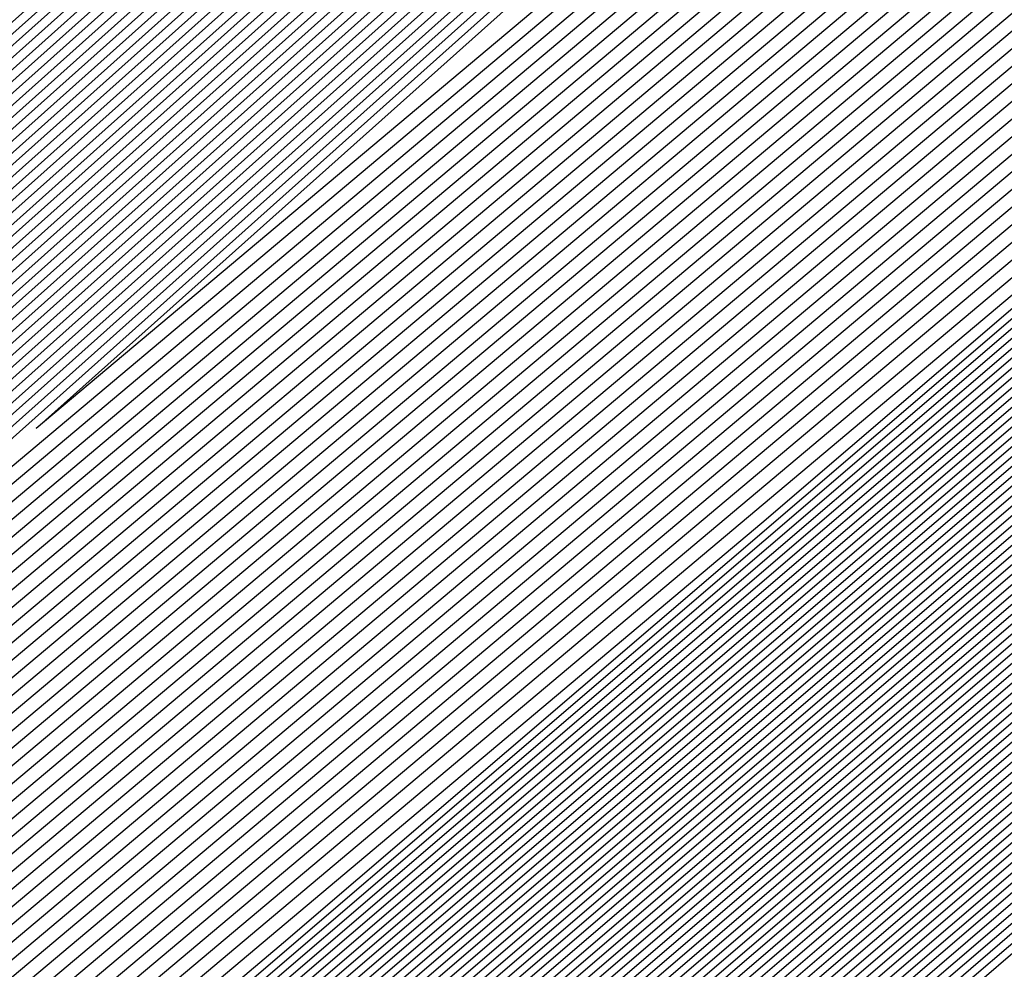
# Model space of a CAD drawing. Extents: x 3249832 to 3255657, y 13789405 to 13793316.
# Tile 1022 of 1056: x 3253212.995 to 3253213.231, y 13791261.223 to 13791261.451. Entities that reach past the tile are written whole.
import ezdxf

# ---------------------------------------------------------------- set-up
doc = ezdxf.new("R2010")
doc.units = 0
doc.header["$LTSCALE"] = 100
doc.header["$MEASUREMENT"] = 0
for name, color, linetype in [('GRATIO_03231_CON', 1, 'CONTINUOUS'), ('GRATIO_0323_ICON', 1, 'CONTINUOUS'), ('TARGETS_EAST', 7, 'CONTINUOUS')]:
    doc.layers.add(name, color=color, linetype=linetype)

# ---------------------------------------------------------------- blocks, each defined once
blk = doc.blocks.new('Gratio_032316_contours')
at = {"layer": 'GRATIO_03231_CON', "color": 5, "linetype": 'Continuous', "flags": 128}
for points in [[(3253303.39412, 13791339.40907), (3253289.2837, 13791326.98447), (3253272.63335, 13791312.41804), (3253258.44853, 13791300.07112), (3253250.48761, 13791293.21001), (3253247.52069, 13791290.72067), (3253247.0708, 13791290.39398), (3253246.62689, 13791290.0114), (3253243.54175, 13791287.31665), (3253235.13411, 13791280.04405), (3253220.49861, 13791267.4518), (3253205.83369, 13791254.89376), (3253199.11371, 13791249.24769)], [(3253303.1416, 13791339.19123), (3253289.09421, 13791326.82214), (3253272.51819, 13791312.32081), (3253258.39661, 13791300.02918), (3253250.47107, 13791293.19894), (3253247.51722, 13791290.72093), (3253247.06927, 13791290.39578), (3253246.62672, 13791290.01413), (3253243.55041, 13791287.32671), (3253235.1665, 13791280.07429), (3253220.57213, 13791267.51722), (3253205.94836, 13791254.99434), (3253199.24722, 13791249.36409)], [(3253302.88908, 13791338.9734), (3253288.90471, 13791326.65981), (3253272.40302, 13791312.22359), (3253258.3447, 13791299.98724), (3253250.45453, 13791293.18786), (3253247.51375, 13791290.72119), (3253247.06773, 13791290.39757), (3253246.62654, 13791290.01686), (3253243.55907, 13791287.33677), (3253235.1989, 13791280.10452), (3253220.64565, 13791267.58263), (3253206.06302, 13791255.09491), (3253199.38073, 13791249.48048)], [(3253302.63656, 13791338.75556), (3253288.71521, 13791326.49747), (3253272.28786, 13791312.12637), (3253258.29278, 13791299.94529), (3253250.43798, 13791293.17679), (3253247.51028, 13791290.72145), (3253247.0662, 13791290.39937), (3253246.62637, 13791290.01959), (3253243.56772, 13791287.34683), (3253235.23129, 13791280.13476), (3253220.71917, 13791267.64805), (3253206.17769, 13791255.19549), (3253199.51423, 13791249.59688)], [(3253302.13153, 13791338.31989), (3253288.33621, 13791326.17281), (3253272.05752, 13791311.93193), (3253258.18895, 13791299.8614), (3253250.4049, 13791293.15464), (3253247.50334, 13791290.72196), (3253247.06314, 13791290.40297), (3253246.62601, 13791290.02505), (3253243.58503, 13791287.36696), (3253235.29608, 13791280.19524), (3253220.86621, 13791267.77889), (3253206.40702, 13791255.39664), (3253199.78125, 13791249.82967)], [(3253301.879, 13791338.10206), (3253288.14671, 13791326.01048), (3253271.94236, 13791311.83471), (3253258.13704, 13791299.81946), (3253250.38836, 13791293.14356), (3253247.49986, 13791290.72222), (3253247.0616, 13791290.40476), (3253246.62584, 13791290.02779), (3253243.59369, 13791287.37702), (3253235.32848, 13791280.22547), (3253220.93973, 13791267.8443), (3253206.52168, 13791255.49722), (3253199.91476, 13791249.94607)], [(3253301.62648, 13791337.88422), (3253287.95721, 13791325.84815), (3253271.82719, 13791311.73748), (3253258.08512, 13791299.77752), (3253250.37181, 13791293.13248), (3253247.49639, 13791290.72248), (3253247.06007, 13791290.40656), (3253246.62566, 13791290.03052), (3253243.60234, 13791287.38708), (3253235.36087, 13791280.25571), (3253221.01325, 13791267.90972), (3253206.63635, 13791255.59779), (3253200.04827, 13791250.06247)], [(3253301.37397, 13791337.66638), (3253287.76771, 13791325.68581), (3253271.71202, 13791311.64027), (3253258.03321, 13791299.73557), (3253250.35527, 13791293.12141), (3253247.49292, 13791290.72274), (3253247.05854, 13791290.40836), (3253246.62549, 13791290.03325), (3253243.611, 13791287.39714), (3253235.39327, 13791280.28595), (3253221.08677, 13791267.97514), (3253206.75101, 13791255.69837), (3253200.18178, 13791250.17887)], [(3253300.86893, 13791337.23071), (3253287.38872, 13791325.36115), (3253271.48169, 13791311.44582), (3253257.92938, 13791299.65169), (3253250.32219, 13791293.09926), (3253247.48598, 13791290.72325), (3253247.05547, 13791290.41195), (3253246.62514, 13791290.03871), (3253243.62831, 13791287.41727), (3253235.45806, 13791280.34643), (3253221.23381, 13791268.10597), (3253206.98034, 13791255.89952), (3253200.44879, 13791250.41166)], [(3253300.61641, 13791337.01288), (3253287.19922, 13791325.19882), (3253271.36652, 13791311.3486), (3253257.87746, 13791299.60974), (3253250.30564, 13791293.08818), (3253247.4825, 13791290.72351), (3253247.05394, 13791290.41375), (3253246.62496, 13791290.04144), (3253243.63696, 13791287.42733), (3253235.49045, 13791280.37666), (3253221.30733, 13791268.17139), (3253207.09501, 13791256.0001), (3253200.5823, 13791250.52806)], [(3253300.36389, 13791336.79504), (3253287.00972, 13791325.03648), (3253271.25136, 13791311.25138), (3253257.82555, 13791299.5678), (3253250.2891, 13791293.07711), (3253247.47903, 13791290.72377), (3253247.05241, 13791290.41554), (3253246.62478, 13791290.04418), (3253243.64562, 13791287.43739), (3253235.52285, 13791280.4069), (3253221.38085, 13791268.2368), (3253207.20967, 13791256.10068), (3253200.71581, 13791250.64445)], [(3253300.11137, 13791336.57721), (3253286.82022, 13791324.87415), (3253271.13619, 13791311.15416), (3253257.77363, 13791299.52586), (3253250.27256, 13791293.06603), (3253247.47556, 13791290.72403), (3253247.05088, 13791290.41734), (3253246.62461, 13791290.04691), (3253243.65427, 13791287.44745), (3253235.55525, 13791280.43714), (3253221.45437, 13791268.30222), (3253207.32434, 13791256.20125), (3253200.84931, 13791250.76085)], [(3253299.60633, 13791336.14153), (3253286.44122, 13791324.54949), (3253270.90586, 13791310.95971), (3253257.6698, 13791299.44197), (3253250.23947, 13791293.04388), (3253247.46862, 13791290.72454), (3253247.04781, 13791290.42093), (3253246.62426, 13791290.05237), (3253243.67158, 13791287.46757), (3253235.62004, 13791280.49761), (3253221.60141, 13791268.43306), (3253207.55367, 13791256.4024), (3253201.11633, 13791250.99364)], [(3253299.35381, 13791335.9237), (3253286.25172, 13791324.38716), (3253270.79069, 13791310.86249), (3253257.61789, 13791299.40003), (3253250.22293, 13791293.0328), (3253247.46514, 13791290.7248), (3253247.04628, 13791290.42273), (3253246.62408, 13791290.0551), (3253243.68024, 13791287.47763), (3253235.65243, 13791280.52785), (3253221.67493, 13791268.49847), (3253207.66834, 13791256.50298), (3253201.24984, 13791251.11004)], [(3253299.10129, 13791335.70586), (3253286.06223, 13791324.22482), (3253270.67552, 13791310.76527), (3253257.56597, 13791299.35808), (3253250.20639, 13791293.02173), (3253247.46167, 13791290.72506), (3253247.04475, 13791290.42453), (3253246.62391, 13791290.05783), (3253243.68889, 13791287.4877), (3253235.68483, 13791280.55809), (3253221.74845, 13791268.56389), (3253207.783, 13791256.60355), (3253201.38335, 13791251.22644)], [(3253298.84877, 13791335.48803), (3253285.87273, 13791324.06249), (3253270.56035, 13791310.66805), (3253257.51405, 13791299.31614), (3253250.18984, 13791293.01065), (3253247.4582, 13791290.72532), (3253247.04322, 13791290.42633), (3253246.62373, 13791290.06056), (3253243.69755, 13791287.49776), (3253235.71722, 13791280.58833), (3253221.82197, 13791268.62931), (3253207.89767, 13791256.70413), (3253201.51686, 13791251.34284)], [(3253298.34373, 13791335.05235), (3253285.49373, 13791323.73782), (3253270.33006, 13791310.47357), (3253257.41034, 13791299.23211), (3253250.15702, 13791292.9882), (3253247.45165, 13791290.72536), (3253247.04061, 13791290.42937), (3253246.62378, 13791290.06555), (3253243.71512, 13791287.51757), (3253235.78213, 13791280.64867), (3253221.96904, 13791268.7601), (3253208.127, 13791256.90528), (3253201.78387, 13791251.57563)], [(3253298.09121, 13791334.83452), (3253285.30424, 13791323.57548), (3253270.21493, 13791310.37629), (3253257.35856, 13791299.19), (3253250.14077, 13791292.97675), (3253247.44864, 13791290.72505), (3253247.03961, 13791290.4305), (3253246.62406, 13791290.06771), (3253243.72406, 13791287.52727), (3253235.81466, 13791280.67874), (3253222.0426, 13791268.82547), (3253208.24167, 13791257.00585), (3253201.91738, 13791251.69203)], [(3253297.83869, 13791334.61668), (3253285.11475, 13791323.41314), (3253270.09981, 13791310.27902), (3253257.30679, 13791299.14788), (3253250.12455, 13791292.96527), (3253247.44567, 13791290.72468), (3253247.03867, 13791290.43158), (3253246.62439, 13791290.06982), (3253243.73305, 13791287.53693), (3253235.8472, 13791280.70879), (3253222.11616, 13791268.89083), (3253208.35634, 13791257.10642), (3253202.05089, 13791251.80842)], [(3253222.18973, 13791268.9562), (3253208.47101, 13791257.20698), (3253202.18439, 13791251.92482), (3253202.18439, 13791251.92482), (3253208.30778, 13791257.39414), (3253221.8874, 13791269.30278)], [(3253222.33685, 13791269.08692), (3253208.70035, 13791257.40813), (3253202.45141, 13791252.15761), (3253202.45141, 13791252.15761), (3253208.5381, 13791257.59416), (3253222.03635, 13791269.43142)], [(3253222.41042, 13791269.15229), (3253208.81502, 13791257.50869), (3253202.58492, 13791252.27401), (3253202.58492, 13791252.27401), (3253208.65326, 13791257.69417), (3253222.11082, 13791269.49575)], [(3253222.48398, 13791269.21765), (3253208.92969, 13791257.60926), (3253202.71843, 13791252.39041), (3253202.71843, 13791252.39041), (3253208.76842, 13791257.79418), (3253222.18529, 13791269.56007)], [(3253222.55754, 13791269.28301), (3253209.04436, 13791257.70983), (3253202.85194, 13791252.50681), (3253202.85193, 13791252.50681), (3253208.88358, 13791257.89419), (3253222.25977, 13791269.62439)], [(3253222.70467, 13791269.41374), (3253209.2737, 13791257.91097), (3253203.11895, 13791252.7396), (3253203.11895, 13791252.7396), (3253209.1139, 13791258.0942), (3253222.40871, 13791269.75304)], [(3253222.77823, 13791269.4791), (3253209.38837, 13791258.01154), (3253203.25246, 13791252.856), (3253203.25246, 13791252.856), (3253209.22906, 13791258.19421), (3253222.48319, 13791269.81736)], [(3253222.8518, 13791269.54447), (3253209.50304, 13791258.11211), (3253203.38597, 13791252.97239), (3253203.38597, 13791252.97239), (3253209.34422, 13791258.29422), (3253222.55766, 13791269.88168)], [(3253222.92536, 13791269.60983), (3253209.61771, 13791258.21268), (3253203.51947, 13791253.08879), (3253203.51947, 13791253.08879), (3253209.45938, 13791258.39423), (3253222.63214, 13791269.946)], [(3253294.55593, 13791331.78482), (3253282.65133, 13791321.30274), (3253268.6032, 13791309.01445), (3253256.6338, 13791298.60027), (3253249.91373, 13791292.81609), (3253247.40711, 13791290.71997), (3253247.02638, 13791290.44557), (3253246.62867, 13791290.09727), (3253243.8498, 13791287.66252), (3253236.27025, 13791281.09954), (3253223.07249, 13791269.74056), (3253209.84706, 13791258.41382), (3253203.78649, 13791253.32159), (3253203.78649, 13791253.32159), (3253209.68971, 13791258.59423), (3253222.78114, 13791270.07458), (3253235.89161, 13791281.53353), (3253243.79641, 13791288.43297), (3253249.04881, 13791292.99861), (3253256.14655, 13791299.14707), (3253268.13516, 13791309.52901), (3253282.25127, 13791321.73092), (3253294.2793, 13791332.07331)], [(3253294.30341, 13791331.56698), (3253282.46184, 13791321.1404), (3253268.48808, 13791308.91717), (3253256.58203, 13791298.55815), (3253249.89752, 13791292.80461), (3253247.40414, 13791290.71961), (3253247.02543, 13791290.44664), (3253246.629, 13791290.09938), (3253243.85878, 13791287.67218), (3253236.30279, 13791281.1296), (3253223.14605, 13791269.80592), (3253209.96173, 13791258.51439), (3253203.92, 13791253.43798), (3253203.92, 13791253.43798), (3253209.80487, 13791258.69424), (3253222.85565, 13791270.13885), (3253235.92547, 13791281.56208), (3253243.80512, 13791288.43921), (3253249.03601, 13791292.98573), (3253256.09723, 13791299.1022), (3253268.02248, 13791309.42905), (3253282.06389, 13791321.56632), (3253294.02824, 13791331.85395)], [(3253294.05089, 13791331.34915), (3253282.27235, 13791320.97806), (3253268.37296, 13791308.8199), (3253256.53026, 13791298.51602), (3253249.8813, 13791292.79314), (3253247.40117, 13791290.71925), (3253247.02448, 13791290.44772), (3253246.62933, 13791290.10149), (3253243.86776, 13791287.68184), (3253236.33533, 13791281.15966), (3253223.21961, 13791269.87129), (3253210.0764, 13791258.61496), (3253204.05351, 13791253.55438), (3253204.05351, 13791253.55438), (3253209.92004, 13791258.79424), (3253222.93017, 13791270.20313), (3253235.95934, 13791281.59062), (3253243.81382, 13791288.44544), (3253249.02321, 13791292.97286), (3253256.04791, 13791299.05733), (3253267.90979, 13791309.32909), (3253281.87651, 13791321.40172), (3253293.77719, 13791331.63458)], [(3253293.79837, 13791331.13131), (3253282.08285, 13791320.81572), (3253268.25784, 13791308.72262), (3253256.47849, 13791298.4739), (3253249.86508, 13791292.78166), (3253247.39821, 13791290.71889), (3253247.02354, 13791290.4488), (3253246.62966, 13791290.1036), (3253243.87675, 13791287.6915), (3253236.36787, 13791281.18972), (3253223.29318, 13791269.93665), (3253210.19107, 13791258.71553), (3253204.18702, 13791253.67078), (3253204.18701, 13791253.67078), (3253210.0352, 13791258.89424), (3253223.00468, 13791270.26741), (3253235.9932, 13791281.61917), (3253243.82253, 13791288.45167), (3253249.01041, 13791292.95999), (3253255.9986, 13791299.01245), (3253267.79711, 13791309.22914), (3253281.68913, 13791321.23712), (3253293.52613, 13791331.41522)], [(3253281.70387, 13791320.49104), (3253268.02759, 13791308.52807), (3253256.37495, 13791298.38965), (3253249.83265, 13791292.75871), (3253247.39227, 13791290.71816), (3253247.02165, 13791290.45095), (3253246.63032, 13791290.10782), (3253243.89471, 13791287.71083), (3253236.43295, 13791281.24983), (3253223.4403, 13791270.06738), (3253210.42041, 13791258.91666), (3253204.45403, 13791253.90357), (3253204.45403, 13791253.90357), (3253210.2655, 13791259.09429), (3253223.15342, 13791270.39627), (3253236.05998, 13791281.67732), (3253243.49467, 13791288.16911), (3253246.23629, 13791290.55891), (3253246.63094, 13791290.89792), (3253246.97688, 13791291.19282), (3253249.38096, 13791293.27243), (3253255.90221, 13791298.92109), (3253267.57241, 13791309.02875), (3253281.31446, 13791320.90786)], [(3253281.51437, 13791320.3287), (3253267.91246, 13791308.4308), (3253256.32319, 13791298.34753), (3253249.81643, 13791292.74723), (3253247.38931, 13791290.7178), (3253247.0207, 13791290.45203), (3253246.63065, 13791290.10993), (3253243.90369, 13791287.72049), (3253236.4655, 13791281.27989), (3253223.51387, 13791270.13274), (3253210.53508, 13791259.01723), (3253204.58754, 13791254.01997), (3253204.58754, 13791254.01997), (3253210.38066, 13791259.1943), (3253223.22789, 13791270.4606), (3253236.0937, 13791281.70603), (3253243.50493, 13791288.17732), (3253246.23793, 13791290.55953), (3253246.63143, 13791290.89735), (3253246.97568, 13791291.19044), (3253249.36691, 13791293.25849), (3253255.85289, 13791298.87622), (3253267.45972, 13791308.92879), (3253281.12708, 13791320.74326)], [(3253281.32488, 13791320.16636), (3253267.79734, 13791308.33352), (3253256.27142, 13791298.30541), (3253249.80022, 13791292.73576), (3253247.38634, 13791290.71744), (3253247.01976, 13791290.4531), (3253246.63098, 13791290.11204), (3253243.91267, 13791287.73015), (3253236.49804, 13791281.30995), (3253223.58743, 13791270.1981), (3253210.64975, 13791259.1178), (3253204.72105, 13791254.13636), (3253204.72105, 13791254.13637), (3253210.49582, 13791259.2943), (3253223.30236, 13791270.52492), (3253236.12742, 13791281.73474), (3253243.51518, 13791288.18552), (3253246.23956, 13791290.56015), (3253246.63193, 13791290.89678), (3253246.97448, 13791291.18805), (3253249.35287, 13791293.24455), (3253255.80356, 13791298.83135), (3253267.34704, 13791308.82884), (3253280.9397, 13791320.57865)], [(3253281.13539, 13791320.00402), (3253267.68222, 13791308.23625), (3253256.21965, 13791298.26328), (3253249.784, 13791292.72428), (3253247.38337, 13791290.71708), (3253247.01881, 13791290.45418), (3253246.63131, 13791290.11416), (3253243.92165, 13791287.73981), (3253236.53058, 13791281.34001), (3253223.66099, 13791270.26347), (3253210.76442, 13791259.21837), (3253204.85455, 13791254.25276), (3253204.85455, 13791254.25276), (3253210.61098, 13791259.39431), (3253223.37683, 13791270.58925), (3253236.16114, 13791281.76345), (3253243.52543, 13791288.19373), (3253246.2412, 13791290.56077), (3253246.63242, 13791290.89621), (3253246.97329, 13791291.18567), (3253249.33882, 13791293.23061), (3253255.75424, 13791298.78648), (3253267.23435, 13791308.72888), (3253280.75231, 13791320.41405)], [(3253267.45197, 13791308.0417), (3253256.11611, 13791298.17904), (3253249.75157, 13791292.70133), (3253247.37744, 13791290.71635), (3253247.01692, 13791290.45633), (3253246.63197, 13791290.11838), (3253243.93961, 13791287.75913), (3253236.59567, 13791281.40012), (3253223.80812, 13791270.3942), (3253210.99376, 13791259.41951), (3253205.12157, 13791254.48556), (3253205.12157, 13791254.48556), (3253210.84129, 13791259.59433), (3253223.52577, 13791270.7179), (3253236.22858, 13791281.82086), (3253243.54593, 13791288.21014), (3253246.24446, 13791290.562), (3253246.6334, 13791290.89508), (3253246.97089, 13791291.1809), (3253249.31072, 13791293.20273), (3253255.65559, 13791298.69674), (3253267.00898, 13791308.52897)], [(3253267.33685, 13791307.94442), (3253256.06434, 13791298.13691), (3253249.73535, 13791292.68985), (3253247.37447, 13791290.71599), (3253247.01598, 13791290.45741), (3253246.6323, 13791290.12049), (3253243.9486, 13791287.76879), (3253236.62821, 13791281.43018), (3253223.88168, 13791270.45956), (3253211.10843, 13791259.52008), (3253205.25508, 13791254.60195), (3253205.25508, 13791254.60195), (3253210.95645, 13791259.69434), (3253223.60023, 13791270.78223), (3253236.2623, 13791281.84957), (3253243.55619, 13791288.21834), (3253246.2461, 13791290.56262), (3253246.63389, 13791290.89451), (3253246.96969, 13791291.17852), (3253249.29667, 13791293.18879), (3253255.60626, 13791298.65187), (3253266.8963, 13791308.42902)], [(3253267.22172, 13791307.84715), (3253256.01257, 13791298.09479), (3253249.71913, 13791292.67838), (3253247.37151, 13791290.71563), (3253247.01503, 13791290.45848), (3253246.63263, 13791290.1226), (3253243.95758, 13791287.77846), (3253236.66075, 13791281.46024), (3253223.95525, 13791270.52492), (3253211.2231, 13791259.62065), (3253205.38858, 13791254.71835), (3253205.38859, 13791254.71835), (3253211.07161, 13791259.79435), (3253223.6747, 13791270.84655), (3253236.29602, 13791281.87828), (3253243.56644, 13791288.22655), (3253246.24773, 13791290.56324), (3253246.63439, 13791290.89394), (3253246.9685, 13791291.17613), (3253249.28262, 13791293.17485), (3253255.55694, 13791298.607), (3253266.78361, 13791308.32906)], [(3253267.1066, 13791307.74987), (3253255.96081, 13791298.05266), (3253249.70292, 13791292.6669), (3253247.36854, 13791290.71526), (3253247.01409, 13791290.45956), (3253246.63296, 13791290.12471), (3253243.96656, 13791287.78812), (3253236.69329, 13791281.49029), (3253224.02881, 13791270.59029), (3253211.33777, 13791259.72122), (3253205.52209, 13791254.83475), (3253205.52209, 13791254.83475), (3253211.18677, 13791259.89435), (3253223.74917, 13791270.91088), (3253236.32974, 13791281.90699), (3253243.57669, 13791288.23475), (3253246.24937, 13791290.56386), (3253246.63488, 13791290.89337), (3253246.9673, 13791291.17375), (3253249.26858, 13791293.16091), (3253255.50762, 13791298.56213), (3253266.67093, 13791308.22911)], [(3253266.87636, 13791307.55532), (3253255.85727, 13791297.96842), (3253249.67048, 13791292.64395), (3253247.36261, 13791290.71454), (3253247.01219, 13791290.46171), (3253246.63362, 13791290.12893), (3253243.98452, 13791287.80744), (3253236.75838, 13791281.55041), (3253224.17594, 13791270.72101), (3253211.56711, 13791259.92236), (3253205.78911, 13791255.06754), (3253205.78911, 13791255.06754), (3253211.41709, 13791260.09437), (3253223.89811, 13791271.03953), (3253236.39717, 13791281.9644), (3253243.59719, 13791288.25117), (3253246.25263, 13791290.56509), (3253246.63586, 13791290.89224), (3253246.96491, 13791291.16898), (3253249.24048, 13791293.13303), (3253255.40897, 13791298.4724), (3253266.44556, 13791308.0292)], [(3253266.76123, 13791307.45805), (3253255.8055, 13791297.92629), (3253249.65427, 13791292.63247), (3253247.35964, 13791290.71418), (3253247.01125, 13791290.46279), (3253246.63395, 13791290.13104), (3253243.9935, 13791287.8171), (3253236.79092, 13791281.58047), (3253224.2495, 13791270.78638), (3253211.68179, 13791260.02293), (3253205.92262, 13791255.18394), (3253205.92262, 13791255.18394), (3253211.53225, 13791260.19438), (3253223.97258, 13791271.10386), (3253236.43089, 13791281.99311), (3253243.60744, 13791288.25937), (3253246.25427, 13791290.56571), (3253246.63635, 13791290.89167), (3253246.96371, 13791291.1666), (3253249.22643, 13791293.11909), (3253255.35964, 13791298.42753), (3253266.33287, 13791307.92924)], [(3253266.64611, 13791307.36077), (3253255.75373, 13791297.88417), (3253249.63805, 13791292.621), (3253247.35667, 13791290.71382), (3253247.0103, 13791290.46387), (3253246.63428, 13791290.13316), (3253244.00248, 13791287.82676), (3253236.82346, 13791281.61053), (3253224.32306, 13791270.85174), (3253211.79646, 13791260.1235), (3253206.05613, 13791255.30034), (3253206.05613, 13791255.30033), (3253211.64741, 13791260.29439), (3253224.04705, 13791271.16818), (3253236.46461, 13791282.02182), (3253243.6177, 13791288.26758), (3253246.2559, 13791290.56633), (3253246.63684, 13791290.8911), (3253246.96251, 13791291.16422), (3253249.21238, 13791293.10515), (3253255.31032, 13791298.38266), (3253266.22019, 13791307.82929)], [(3253266.53099, 13791307.2635), (3253255.70196, 13791297.84205), (3253249.62183, 13791292.60952), (3253247.35371, 13791290.71345), (3253247.00936, 13791290.46494), (3253246.63461, 13791290.13527), (3253244.01147, 13791287.83642), (3253236.856, 13791281.64058), (3253224.39663, 13791270.9171), (3253211.91113, 13791260.22407), (3253206.18963, 13791255.41673), (3253206.18963, 13791255.41673), (3253211.76257, 13791260.3944), (3253224.12152, 13791271.23251), (3253236.49833, 13791282.05053), (3253243.62795, 13791288.27578), (3253246.25754, 13791290.56695), (3253246.63734, 13791290.89054), (3253246.96131, 13791291.16183), (3253249.19833, 13791293.09121), (3253255.26099, 13791298.33779), (3253266.1075, 13791307.72933)], [(3253266.30074, 13791307.06895), (3253255.59843, 13791297.7578), (3253249.5894, 13791292.58657), (3253247.34778, 13791290.71273), (3253247.00747, 13791290.4671), (3253246.63526, 13791290.13949), (3253244.02943, 13791287.85574), (3253236.92109, 13791281.7007), (3253224.54375, 13791271.04783), (3253212.14047, 13791260.42521), (3253206.45665, 13791255.64953), (3253206.45665, 13791255.64953), (3253211.99289, 13791260.59441), (3253224.27046, 13791271.36115), (3253236.56577, 13791282.10794), (3253243.64845, 13791288.29219), (3253246.2608, 13791290.56818), (3253246.63832, 13791290.8894), (3253246.95892, 13791291.15707), (3253249.17024, 13791293.06333), (3253255.16235, 13791298.24805), (3253265.88213, 13791307.52942)], [(3253266.18562, 13791306.97167), (3253255.54666, 13791297.71567), (3253249.57318, 13791292.57509), (3253247.34481, 13791290.71237), (3253247.00652, 13791290.46817), (3253246.63559, 13791290.1416), (3253244.03841, 13791287.86541), (3253236.95363, 13791281.73076), (3253224.61732, 13791271.1132), (3253212.25514, 13791260.52577), (3253206.59016, 13791255.76592), (3253206.59016, 13791255.76592), (3253212.10805, 13791260.69442), (3253224.34492, 13791271.42548), (3253236.59949, 13791282.13665), (3253243.6587, 13791288.3004), (3253246.26244, 13791290.5688), (3253246.63881, 13791290.88883), (3253246.95772, 13791291.15468), (3253249.15619, 13791293.04939), (3253255.11302, 13791298.20318), (3253265.76944, 13791307.42947)], [(3253266.07049, 13791306.8744), (3253255.49489, 13791297.67355), (3253249.55697, 13791292.56362), (3253247.34184, 13791290.712), (3253247.00558, 13791290.46925), (3253246.63592, 13791290.14371), (3253244.04739, 13791287.87507), (3253236.98617, 13791281.76081), (3253224.69088, 13791271.17856), (3253212.36981, 13791260.62634), (3253206.72366, 13791255.88232), (3253206.72367, 13791255.88232), (3253212.22321, 13791260.79443), (3253224.41939, 13791271.4898), (3253236.63321, 13791282.16536), (3253243.66895, 13791288.30861), (3253246.26407, 13791290.56942), (3253246.6393, 13791290.88827), (3253246.95652, 13791291.1523), (3253249.14214, 13791293.03545), (3253255.0637, 13791298.15831), (3253265.65676, 13791307.32951)], [(3253265.95537, 13791306.77712), (3253255.44312, 13791297.63143), (3253249.54075, 13791292.55214), (3253247.33888, 13791290.71164), (3253247.00463, 13791290.47032), (3253246.63625, 13791290.14582), (3253244.05637, 13791287.88473), (3253237.01871, 13791281.79087), (3253224.76444, 13791271.24392), (3253212.48448, 13791260.72691), (3253206.85717, 13791255.99872), (3253206.85717, 13791255.99872), (3253212.33837, 13791260.89444), (3253224.49386, 13791271.55413), (3253236.66693, 13791282.19407), (3253243.67921, 13791288.31681), (3253246.26571, 13791290.57004), (3253246.6398, 13791290.8877), (3253246.95533, 13791291.14992), (3253249.12809, 13791293.02151), (3253255.01437, 13791298.11344), (3253265.54407, 13791307.22956)], [(3253265.72512, 13791306.58257), (3253255.33958, 13791297.54718), (3253249.50832, 13791292.52919), (3253247.33294, 13791290.71092), (3253247.00274, 13791290.47248), (3253246.63691, 13791290.15005), (3253244.07433, 13791287.90405), (3253237.0838, 13791281.85099), (3253224.91157, 13791271.37465), (3253212.71382, 13791260.92805), (3253207.12419, 13791256.23151), (3253207.12419, 13791256.23151), (3253212.56869, 13791261.09446), (3253224.6428, 13791271.68278), (3253236.73437, 13791282.25148), (3253243.69971, 13791288.33322), (3253246.26897, 13791290.57127), (3253246.64078, 13791290.88656), (3253246.95293, 13791291.14515), (3253249.1, 13791292.99362), (3253254.91572, 13791298.02371), (3253265.3187, 13791307.02965)], [(3253265.61, 13791306.4853), (3253255.28781, 13791297.50506), (3253249.4921, 13791292.51771), (3253247.32998, 13791290.71056), (3253247.0018, 13791290.47355), (3253246.63724, 13791290.15216), (3253244.08331, 13791287.91371), (3253237.11634, 13791281.88104), (3253224.98513, 13791271.44001), (3253212.82849, 13791261.02862), (3253207.2577, 13791256.34791), (3253207.2577, 13791256.34791), (3253212.68385, 13791261.19447), (3253224.71727, 13791271.7471), (3253236.76809, 13791282.28019), (3253243.70996, 13791288.34143), (3253246.27061, 13791290.57189), (3253246.64127, 13791290.88599), (3253246.95174, 13791291.14277), (3253249.08595, 13791292.97968), (3253254.8664, 13791297.97884), (3253265.20602, 13791306.92969)], [(3253265.49488, 13791306.38803), (3253255.23605, 13791297.46293), (3253249.47588, 13791292.50624), (3253247.32701, 13791290.71019), (3253247.00085, 13791290.47463), (3253246.63757, 13791290.15427), (3253244.0923, 13791287.92337), (3253237.14888, 13791281.9111), (3253225.0587, 13791271.50538), (3253212.94316, 13791261.12919), (3253207.39121, 13791256.46431), (3253207.39121, 13791256.46431), (3253212.79901, 13791261.29448), (3253224.79174, 13791271.81143), (3253236.80181, 13791282.3089), (3253243.72021, 13791288.34963), (3253246.27224, 13791290.57251), (3253246.64176, 13791290.88543), (3253246.95054, 13791291.14038), (3253249.0719, 13791292.96574), (3253254.81708, 13791297.93397), (3253265.09333, 13791306.82974)], [(3253265.37976, 13791306.29075), (3253255.18428, 13791297.42081), (3253249.45967, 13791292.49476), (3253247.32404, 13791290.70983), (3253246.9999, 13791290.47571), (3253246.6379, 13791290.15638), (3253244.10128, 13791287.93303), (3253237.18142, 13791281.94116), (3253225.13226, 13791271.57074), (3253213.05783, 13791261.22976), (3253207.52471, 13791256.5807), (3253207.52471, 13791256.5807), (3253212.91417, 13791261.39448), (3253224.86621, 13791271.87575), (3253236.83553, 13791282.33761), (3253243.73047, 13791288.35784), (3253246.27388, 13791290.57313), (3253246.64226, 13791290.88486), (3253246.94934, 13791291.138), (3253249.05785, 13791292.9518), (3253254.76775, 13791297.8891), (3253264.98065, 13791306.72978)], [(3253265.14951, 13791306.0962), (3253255.08074, 13791297.33656), (3253249.42723, 13791292.47181), (3253247.31811, 13791290.70911), (3253246.99801, 13791290.47786), (3253246.63856, 13791290.1606), (3253244.11924, 13791287.95236), (3253237.24651, 13791282.00127), (3253225.27938, 13791271.70147), (3253213.28717, 13791261.4309), (3253207.79173, 13791256.8135), (3253207.79173, 13791256.8135), (3253213.14449, 13791261.5945), (3253225.01515, 13791272.0044), (3253236.90297, 13791282.39502), (3253243.75097, 13791288.37425), (3253246.27714, 13791290.57436), (3253246.64324, 13791290.88372), (3253246.94695, 13791291.13323), (3253249.02975, 13791292.92392), (3253254.6691, 13791297.79936), (3253264.75528, 13791306.52987)], [(3253265.03439, 13791305.99892), (3253255.02897, 13791297.29444), (3253249.41102, 13791292.46033), (3253247.31514, 13791290.70874), (3253246.99707, 13791290.47894), (3253246.63889, 13791290.16271), (3253244.12822, 13791287.96202), (3253237.27905, 13791282.03133), (3253225.35295, 13791271.76683), (3253213.40184, 13791261.53147), (3253207.92524, 13791256.92989), (3253207.92524, 13791256.92989), (3253213.25965, 13791261.69451), (3253225.08961, 13791272.06873), (3253236.93669, 13791282.42373), (3253243.76122, 13791288.38246), (3253246.27878, 13791290.57498), (3253246.64373, 13791290.88316), (3253246.94575, 13791291.13085), (3253249.01571, 13791292.90998), (3253254.61978, 13791297.75449), (3253264.64259, 13791306.42992)], [(3253264.91926, 13791305.90165), (3253254.9772, 13791297.25231), (3253249.3948, 13791292.44886), (3253247.31218, 13791290.70838), (3253246.99612, 13791290.48001), (3253246.63922, 13791290.16482), (3253244.1372, 13791287.97168), (3253237.31159, 13791282.06139), (3253225.42651, 13791271.83219), (3253213.51651, 13791261.63204), (3253208.05874, 13791257.04629), (3253208.05875, 13791257.04629), (3253213.37481, 13791261.79452), (3253225.16408, 13791272.13306), (3253236.97041, 13791282.45244), (3253243.77147, 13791288.39066), (3253246.28041, 13791290.5756), (3253246.64422, 13791290.88259), (3253246.94455, 13791291.12847), (3253249.00166, 13791292.89604), (3253254.57046, 13791297.70962), (3253264.52991, 13791306.32996)], [(3253264.80414, 13791305.80438), (3253254.92543, 13791297.21019), (3253249.37858, 13791292.43738), (3253247.30921, 13791290.70802), (3253246.99518, 13791290.48109), (3253246.63955, 13791290.16693), (3253244.14618, 13791287.98134), (3253237.34413, 13791282.09145), (3253225.50007, 13791271.89756), (3253213.63118, 13791261.73261), (3253208.19225, 13791257.16269), (3253208.19225, 13791257.16269), (3253213.48997, 13791261.89453), (3253225.23855, 13791272.19738), (3253237.00413, 13791282.48115), (3253243.78172, 13791288.39887), (3253246.28205, 13791290.57622), (3253246.64472, 13791290.88202), (3253246.94335, 13791291.12608), (3253248.98761, 13791292.8821), (3253254.52113, 13791297.66475), (3253264.41722, 13791306.23001)], [(3253264.57389, 13791305.60983), (3253254.8219, 13791297.12594), (3253249.34615, 13791292.41443), (3253247.30328, 13791290.7073), (3253246.99329, 13791290.48324), (3253246.64021, 13791290.17116), (3253244.16415, 13791288.00066), (3253237.40922, 13791282.15156), (3253225.6472, 13791272.02829), (3253213.86052, 13791261.93375), (3253208.45927, 13791257.39548), (3253208.45927, 13791257.39548), (3253213.72028, 13791262.09454), (3253225.38749, 13791272.32603), (3253237.07157, 13791282.53856), (3253243.80223, 13791288.41528), (3253246.28532, 13791290.57745), (3253246.6457, 13791290.88089), (3253246.94096, 13791291.12132), (3253248.95951, 13791292.85422), (3253254.42248, 13791297.57502), (3253264.19185, 13791306.0301)], [(3253264.45877, 13791305.51255), (3253254.77013, 13791297.08382), (3253249.32993, 13791292.40295), (3253247.30031, 13791290.70693), (3253246.99234, 13791290.48432), (3253246.64054, 13791290.17327), (3253244.17313, 13791288.01032), (3253237.44176, 13791282.18162), (3253225.72077, 13791272.09365), (3253213.97519, 13791262.03431), (3253208.59278, 13791257.51188), (3253208.59278, 13791257.51188), (3253213.83545, 13791262.19455), (3253225.46196, 13791272.39036), (3253237.10529, 13791282.56727), (3253243.81248, 13791288.42348), (3253246.28695, 13791290.57807), (3253246.64619, 13791290.88032), (3253246.93976, 13791291.11893), (3253248.94547, 13791292.84028), (3253254.37316, 13791297.53015), (3253264.07917, 13791305.93015)], [(3253264.34365, 13791305.41528), (3253254.71836, 13791297.0417), (3253249.31372, 13791292.39148), (3253247.29734, 13791290.70657), (3253246.9914, 13791290.48539), (3253246.64087, 13791290.17538), (3253244.18211, 13791288.01998), (3253237.4743, 13791282.21168), (3253225.79433, 13791272.15901), (3253214.08986, 13791262.13489), (3253208.72629, 13791257.62828), (3253208.72628, 13791257.62828), (3253213.9506, 13791262.29456), (3253225.53643, 13791272.45468), (3253237.13901, 13791282.59598), (3253243.82273, 13791288.43169), (3253246.28858, 13791290.57869), (3253246.64668, 13791290.87975), (3253246.93857, 13791291.11655), (3253248.93142, 13791292.82634), (3253254.32383, 13791297.48528), (3253263.96648, 13791305.83019)], [(3253264.22852, 13791305.318), (3253254.66659, 13791296.99957), (3253249.2975, 13791292.38), (3253247.29438, 13791290.70621), (3253246.99045, 13791290.48647), (3253246.6412, 13791290.17749), (3253244.19109, 13791288.02965), (3253237.50684, 13791282.24174), (3253225.86789, 13791272.22438), (3253214.20454, 13791262.23545), (3253208.85979, 13791257.74467), (3253208.85979, 13791257.74467), (3253214.06576, 13791262.39457), (3253225.6109, 13791272.51901), (3253237.17273, 13791282.62469), (3253243.83298, 13791288.4399), (3253246.29022, 13791290.57931), (3253246.64717, 13791290.87918), (3253246.93737, 13791291.11417), (3253248.91737, 13791292.8124), (3253254.27451, 13791297.44041), (3253263.8538, 13791305.73024)], [(3253263.99828, 13791305.12345), (3253254.56305, 13791296.91532), (3253249.26507, 13791292.35705), (3253247.28844, 13791290.70548), (3253246.98856, 13791290.48862), (3253246.64186, 13791290.18171), (3253244.20905, 13791288.04897), (3253237.57193, 13791282.30185), (3253226.01502, 13791272.3551), (3253214.43388, 13791262.43659), (3253209.12681, 13791257.97747), (3253209.12681, 13791257.97747), (3253214.29608, 13791262.59459), (3253225.75984, 13791272.64766), (3253237.24016, 13791282.6821), (3253243.85349, 13791288.45631), (3253246.29349, 13791290.58054), (3253246.64816, 13791290.87805), (3253246.93497, 13791291.1094), (3253248.88927, 13791292.78452), (3253254.17586, 13791297.35067), (3253263.62842, 13791305.53033)], [(3253263.88315, 13791305.02618), (3253254.51129, 13791296.8732), (3253249.24885, 13791292.34558), (3253247.28548, 13791290.70512), (3253246.98761, 13791290.4897), (3253246.64219, 13791290.18382), (3253244.21803, 13791288.05863), (3253237.60447, 13791282.33191), (3253226.08858, 13791272.42047), (3253214.54855, 13791262.53716), (3253209.26032, 13791258.09386), (3253209.26032, 13791258.09386), (3253214.41124, 13791262.69459), (3253225.8343, 13791272.71198), (3253237.27388, 13791282.71081), (3253243.86374, 13791288.46451), (3253246.29512, 13791290.58116), (3253246.64865, 13791290.87748), (3253246.93378, 13791291.10702), (3253248.87522, 13791292.77058), (3253254.12654, 13791297.3058), (3253263.51574, 13791305.43037)], [(3253263.76803, 13791304.9289), (3253254.45952, 13791296.83108), (3253249.23263, 13791292.3341), (3253247.28251, 13791290.70476), (3253246.98667, 13791290.49078), (3253246.64252, 13791290.18593), (3253244.22702, 13791288.06829), (3253237.63701, 13791282.36197), (3253226.16214, 13791272.48583), (3253214.66322, 13791262.63773), (3253209.39382, 13791258.21026), (3253209.39382, 13791258.21026), (3253214.5264, 13791262.7946), (3253225.90877, 13791272.77631), (3253237.3076, 13791282.73952), (3253243.87399, 13791288.47272), (3253246.29675, 13791290.58178), (3253246.64914, 13791290.87691), (3253246.93258, 13791291.10463), (3253248.86118, 13791292.75664), (3253254.07721, 13791297.26093), (3253263.40305, 13791305.33042)], [(3253263.65291, 13791304.83163), (3253254.40775, 13791296.78895), (3253249.21642, 13791292.32262), (3253247.27954, 13791290.7044), (3253246.98572, 13791290.49185), (3253246.64285, 13791290.18805), (3253244.236, 13791288.07795), (3253237.66955, 13791282.39203), (3253226.23571, 13791272.55119), (3253214.77789, 13791262.7383), (3253209.52733, 13791258.32666), (3253209.52733, 13791258.32666), (3253214.64156, 13791262.89461), (3253225.98324, 13791272.84063), (3253237.34132, 13791282.76823), (3253243.88424, 13791288.48092), (3253246.29839, 13791290.5824), (3253246.64963, 13791290.87634), (3253246.93138, 13791291.10225), (3253248.84713, 13791292.7427), (3253254.02789, 13791297.21606), (3253263.29037, 13791305.23046)], [(3253226.38283, 13791272.68192), (3253215.00723, 13791262.93944), (3253209.79435, 13791258.55945), (3253209.79435, 13791258.55945), (3253214.87188, 13791263.09463), (3253226.13218, 13791272.96928)], [(3253226.4564, 13791272.74729), (3253215.1219, 13791263.04001), (3253209.92785, 13791258.67585), (3253209.92786, 13791258.67585), (3253214.98704, 13791263.19464), (3253226.20665, 13791273.03361)], [(3253226.52996, 13791272.81265), (3253215.23657, 13791263.14058), (3253210.06136, 13791258.79225), (3253210.06136, 13791258.79225), (3253215.1022, 13791263.29465), (3253226.28112, 13791273.09794)], [(3253226.60352, 13791272.87801), (3253215.35124, 13791263.24115), (3253210.19487, 13791258.90864), (3253210.19487, 13791258.90864), (3253215.21736, 13791263.39465), (3253226.35559, 13791273.16226)], [(3253226.75065, 13791273.00874), (3253215.58058, 13791263.44229), (3253210.46189, 13791259.14144), (3253210.46189, 13791259.14144), (3253215.44768, 13791263.59467), (3253226.50453, 13791273.29091)], [(3253226.82421, 13791273.0741), (3253215.69525, 13791263.54285), (3253210.5954, 13791259.25783), (3253210.5954, 13791259.25783), (3253215.56284, 13791263.69468), (3253226.57899, 13791273.35524)], [(3253226.89778, 13791273.13947), (3253215.80992, 13791263.64343), (3253210.7289, 13791259.37423), (3253210.7289, 13791259.37423), (3253215.678, 13791263.79469), (3253226.65346, 13791273.41956)], [(3253226.97134, 13791273.20483), (3253215.92459, 13791263.74399), (3253210.86241, 13791259.49063), (3253210.86241, 13791259.49063), (3253215.79316, 13791263.8947)], [(3253216.15393, 13791263.94513), (3253211.12943, 13791259.72342), (3253211.12943, 13791259.72342), (3253216.02348, 13791264.09471)], [(3253216.2686, 13791264.0457), (3253211.26293, 13791259.83982), (3253211.26294, 13791259.83982), (3253216.13864, 13791264.19472)], [(3253216.38328, 13791264.14627), (3253211.39644, 13791259.95622), (3253211.39644, 13791259.95622), (3253216.2538, 13791264.29473)], [(3253216.49795, 13791264.24684), (3253211.52995, 13791260.07261), (3253211.52995, 13791260.07261), (3253216.36896, 13791264.39474)], [(3253216.72729, 13791264.44798), (3253211.79697, 13791260.30541), (3253211.79697, 13791260.30541), (3253216.59928, 13791264.59476)], [(3253216.84196, 13791264.54855), (3253211.93048, 13791260.4218), (3253211.93047, 13791260.4218), (3253216.71444, 13791264.69477)], [(3253216.95663, 13791264.64912), (3253212.06398, 13791260.5382), (3253212.06398, 13791260.5382), (3253216.82959, 13791264.79477)], [(3253217.0713, 13791264.74969), (3253212.19749, 13791260.6546), (3253212.19749, 13791260.6546), (3253216.94475, 13791264.89478)], [(3253217.30064, 13791264.95083), (3253212.46451, 13791260.88739), (3253212.46451, 13791260.88739), (3253217.17507, 13791265.0948)], [(3253217.41531, 13791265.0514), (3253212.59801, 13791261.00379), (3253212.59801, 13791261.00379), (3253217.29023, 13791265.19481)], [(3253217.52998, 13791265.15197), (3253212.73152, 13791261.12019), (3253212.73152, 13791261.12019), (3253217.40539, 13791265.29482)], [(3253217.64465, 13791265.25253), (3253212.86503, 13791261.23658), (3253212.86503, 13791261.23658), (3253217.52055, 13791265.39483)]]:
    blk.add_lwpolyline(points, dxfattribs=at)
at = {"layer": 'GRATIO_0323_ICON', "color": 7, "linetype": 'Continuous', "flags": 128}
for points in [[(3253303.64664, 13791339.62691), (3253289.4732, 13791327.1468), (3253272.74852, 13791312.51526), (3253258.50045, 13791300.11307), (3253250.50416, 13791293.22109), (3253247.52417, 13791290.72041), (3253247.07233, 13791290.39218), (3253246.62707, 13791290.00866), (3253243.5331, 13791287.30659), (3253235.10171, 13791280.01381), (3253220.42509, 13791267.38638), (3253205.71903, 13791254.79319), (3253198.9802, 13791249.13129)], [(3253302.38404, 13791338.53773), (3253288.52571, 13791326.33514), (3253272.17269, 13791312.02915), (3253258.24087, 13791299.90335), (3253250.42144, 13791293.16571), (3253247.50681, 13791290.7217), (3253247.06467, 13791290.40117), (3253246.62619, 13791290.02232), (3253243.57638, 13791287.3569), (3253235.26369, 13791280.165), (3253220.79269, 13791267.71347), (3253206.29235, 13791255.29606), (3253199.64775, 13791249.71328)], [(3253301.12145, 13791337.44855), (3253287.57822, 13791325.52348), (3253271.59685, 13791311.54304), (3253257.98129, 13791299.69363), (3253250.33873, 13791293.11033), (3253247.48945, 13791290.723), (3253247.05701, 13791290.41015), (3253246.62531, 13791290.03598), (3253243.61965, 13791287.4072), (3253235.42566, 13791280.31619), (3253221.16029, 13791268.04055), (3253206.86568, 13791255.79895), (3253200.31528, 13791250.29526)], [(3253299.85885, 13791336.35937), (3253286.63072, 13791324.71182), (3253271.02102, 13791311.05694), (3253257.72172, 13791299.48391), (3253250.25601, 13791293.05496), (3253247.47209, 13791290.72429), (3253247.04935, 13791290.41914), (3253246.62443, 13791290.04964), (3253243.66293, 13791287.45751), (3253235.58764, 13791280.46738), (3253221.52789, 13791268.36764), (3253207.439, 13791256.30182), (3253200.98282, 13791250.87725)], [(3253298.59625, 13791335.27019), (3253285.68323, 13791323.90016), (3253270.44519, 13791310.57083), (3253257.46214, 13791299.2742), (3253250.1733, 13791292.99958), (3253247.45473, 13791290.72558), (3253247.04168, 13791290.42812), (3253246.62355, 13791290.0633), (3253243.7062, 13791287.50782), (3253235.74962, 13791280.61857), (3253221.89549, 13791268.69472), (3253208.01233, 13791256.80471), (3253201.65036, 13791251.45923)], [(3253222.26329, 13791269.02156), (3253208.58568, 13791257.30755), (3253202.3179, 13791252.04122), (3253202.3179, 13791252.04122), (3253208.42294, 13791257.49415), (3253221.96187, 13791269.36711)], [(3253222.63111, 13791269.34838), (3253209.15903, 13791257.8104), (3253202.98544, 13791252.6232), (3253202.98544, 13791252.6232), (3253208.99874, 13791257.99419), (3253222.33424, 13791269.68871)], [(3253294.80845, 13791332.00265), (3253282.84083, 13791321.46507), (3253268.71833, 13791309.11172), (3253256.68557, 13791298.6424), (3253249.92995, 13791292.82756), (3253247.41007, 13791290.72034), (3253247.02732, 13791290.44449), (3253246.62834, 13791290.09516), (3253243.84082, 13791287.65286), (3253236.2377, 13791281.06949), (3253222.99892, 13791269.67519), (3253209.73238, 13791258.31325), (3253203.65298, 13791253.20519), (3253203.65298, 13791253.20519), (3253209.57454, 13791258.49423), (3253222.70663, 13791270.0103), (3253235.85774, 13791281.50498), (3253243.7877, 13791288.42674), (3253249.0616, 13791293.01148), (3253256.19586, 13791299.19195), (3253268.24784, 13791309.62896), (3253282.43865, 13791321.89552), (3253294.53035, 13791332.29267)], [(3253281.89336, 13791320.65338), (3253268.14271, 13791308.62535), (3253256.42672, 13791298.43178), (3253249.84887, 13791292.77018), (3253247.39524, 13791290.71852), (3253247.02259, 13791290.44987), (3253246.62999, 13791290.10571), (3253243.88573, 13791287.70117), (3253236.40041, 13791281.21978), (3253223.36674, 13791270.00201), (3253210.30574, 13791258.8161), (3253204.32052, 13791253.78717), (3253204.32052, 13791253.78717), (3253210.15034, 13791258.99428), (3253223.07895, 13791270.33195), (3253236.02626, 13791281.64861), (3253243.48442, 13791288.1609), (3253246.23466, 13791290.5583), (3253246.63045, 13791290.89848), (3253246.97808, 13791291.1952), (3253249.39501, 13791293.28637), (3253255.95153, 13791298.96595), (3253267.68509, 13791309.1287), (3253281.50184, 13791321.07246)], [(3253280.94589, 13791319.84168), (3253267.5671, 13791308.13897), (3253256.16788, 13791298.22116), (3253249.76778, 13791292.7128), (3253247.38041, 13791290.71671), (3253247.01787, 13791290.45526), (3253246.63164, 13791290.11627), (3253243.93063, 13791287.74947), (3253236.56312, 13791281.37006), (3253223.73456, 13791270.32883), (3253210.87909, 13791259.31894), (3253204.98806, 13791254.36916), (3253204.98806, 13791254.36916), (3253210.72614, 13791259.49432), (3253223.4513, 13791270.65358), (3253236.19486, 13791281.79216), (3253243.53568, 13791288.20193), (3253246.24283, 13791290.56139), (3253246.63291, 13791290.89565), (3253246.97209, 13791291.18328), (3253249.32477, 13791293.21667), (3253255.70491, 13791298.74161), (3253267.12167, 13791308.62893), (3253280.56493, 13791320.24945)], [(3253266.99148, 13791307.6526), (3253255.90904, 13791298.01054), (3253249.6867, 13791292.65542), (3253247.36557, 13791290.7149), (3253247.01314, 13791290.46064), (3253246.63329, 13791290.12682), (3253243.97554, 13791287.79778), (3253236.72583, 13791281.52035), (3253224.10237, 13791270.65565), (3253211.45244, 13791259.82179), (3253205.6556, 13791254.95114), (3253205.6556, 13791254.95114), (3253211.30193, 13791259.99436), (3253223.82364, 13791270.9752), (3253236.36345, 13791281.93569), (3253243.58694, 13791288.24296), (3253246.251, 13791290.56448), (3253246.63537, 13791290.89281), (3253246.9661, 13791291.17137), (3253249.25453, 13791293.14697), (3253255.45829, 13791298.51727), (3253266.55824, 13791308.12915)], [(3253266.41586, 13791307.16622), (3253255.65019, 13791297.79992), (3253249.60562, 13791292.59805), (3253247.35074, 13791290.71309), (3253247.00841, 13791290.46602), (3253246.63494, 13791290.13738), (3253244.02045, 13791287.84608), (3253236.88854, 13791281.67064), (3253224.47019, 13791270.98247), (3253212.0258, 13791260.32464), (3253206.32314, 13791255.53313), (3253206.32314, 13791255.53313), (3253211.87773, 13791260.49441), (3253224.19599, 13791271.29683), (3253236.53205, 13791282.07923), (3253243.6382, 13791288.28399), (3253246.25917, 13791290.56757), (3253246.63783, 13791290.88997), (3253246.96012, 13791291.15945), (3253249.18429, 13791293.07727), (3253255.21167, 13791298.29292), (3253265.99481, 13791307.62938)], [(3253265.84025, 13791306.67985), (3253255.39135, 13791297.5893), (3253249.52453, 13791292.54067), (3253247.33591, 13791290.71128), (3253247.00369, 13791290.4714), (3253246.63658, 13791290.14793), (3253244.06535, 13791287.89439), (3253237.05125, 13791281.82093), (3253224.83801, 13791271.30929), (3253212.59915, 13791260.82748), (3253206.99068, 13791256.11511), (3253206.99068, 13791256.11512), (3253212.45353, 13791260.99445), (3253224.56833, 13791271.61845), (3253236.70065, 13791282.22277), (3253243.68946, 13791288.32502), (3253246.26734, 13791290.57065), (3253246.64029, 13791290.88713), (3253246.95413, 13791291.14753), (3253249.11404, 13791293.00756), (3253254.96505, 13791298.06857), (3253265.43139, 13791307.1296)], [(3253265.26463, 13791306.19348), (3253255.13251, 13791297.37869), (3253249.44345, 13791292.48329), (3253247.32108, 13791290.70947), (3253246.99896, 13791290.47678), (3253246.63823, 13791290.15849), (3253244.11026, 13791287.9427), (3253237.21396, 13791281.97122), (3253225.20582, 13791271.6361), (3253213.1725, 13791261.33033), (3253207.65822, 13791256.6971), (3253207.65822, 13791256.6971), (3253213.02933, 13791261.49449), (3253224.94068, 13791271.94008), (3253236.86925, 13791282.36631), (3253243.74072, 13791288.36604), (3253246.27551, 13791290.57374), (3253246.64275, 13791290.88429), (3253246.94814, 13791291.13562), (3253249.0438, 13791292.93786), (3253254.71843, 13791297.84423), (3253264.86796, 13791306.62983)], [(3253264.68902, 13791305.7071), (3253254.87367, 13791297.16807), (3253249.36237, 13791292.42591), (3253247.30624, 13791290.70766), (3253246.99423, 13791290.48216), (3253246.63988, 13791290.16905), (3253244.15517, 13791287.991), (3253237.37667, 13791282.12151), (3253225.57364, 13791271.96292), (3253213.74585, 13791261.83318), (3253208.32576, 13791257.27908), (3253208.32576, 13791257.27908), (3253213.60512, 13791261.99453), (3253225.31302, 13791272.26171), (3253237.03785, 13791282.50985), (3253243.79198, 13791288.40707), (3253246.28368, 13791290.57683), (3253246.64521, 13791290.88145), (3253246.94216, 13791291.1237), (3253248.97356, 13791292.86816), (3253254.47181, 13791297.61988), (3253264.30454, 13791306.13006)], [(3253264.1134, 13791305.22073), (3253254.61482, 13791296.95745), (3253249.28128, 13791292.36853), (3253247.29141, 13791290.70585), (3253246.98951, 13791290.48755), (3253246.64153, 13791290.1796), (3253244.20007, 13791288.03931), (3253237.53939, 13791282.27179), (3253225.94146, 13791272.28974), (3253214.31921, 13791262.33602), (3253208.9933, 13791257.86107), (3253208.9933, 13791257.86107), (3253214.18092, 13791262.49458), (3253225.68537, 13791272.58333), (3253237.20645, 13791282.65339), (3253243.84324, 13791288.4481), (3253246.29185, 13791290.57992), (3253246.64767, 13791290.87861), (3253246.93617, 13791291.11178), (3253248.90332, 13791292.79846), (3253254.22519, 13791297.39554), (3253263.74111, 13791305.63028)], [(3253226.30927, 13791272.61656), (3253214.89256, 13791262.83887), (3253209.66084, 13791258.44306), (3253209.66084, 13791258.44305), (3253214.75672, 13791262.99462), (3253226.05771, 13791272.90496)], [(3253226.67709, 13791272.94338), (3253215.46591, 13791263.34172), (3253210.32838, 13791259.02504), (3253210.32838, 13791259.02504), (3253215.33252, 13791263.49466), (3253226.43006, 13791273.22659)], [(3253216.03926, 13791263.84456), (3253210.99592, 13791259.60703), (3253210.99592, 13791259.60703), (3253215.90832, 13791263.99471)], [(3253216.61262, 13791264.34741), (3253211.66346, 13791260.18901), (3253211.66346, 13791260.18901), (3253216.48412, 13791264.49475)], [(3253217.18597, 13791264.85026), (3253212.331, 13791260.77099), (3253212.331, 13791260.77099), (3253217.05991, 13791264.99479)], [(3253217.75932, 13791265.3531), (3253212.99854, 13791261.35298), (3253212.99854, 13791261.35298), (3253217.63571, 13791265.49483)]]:
    blk.add_lwpolyline(points, dxfattribs=at)

msp = doc.modelspace()

# ---------------------------------------------------------------- block references
at = {"layer": 'TARGETS_EAST'}
msp.add_blockref('Gratio_032316_contours', (0, 0), dxfattribs=at)

doc.saveas('drawing.dxf')
